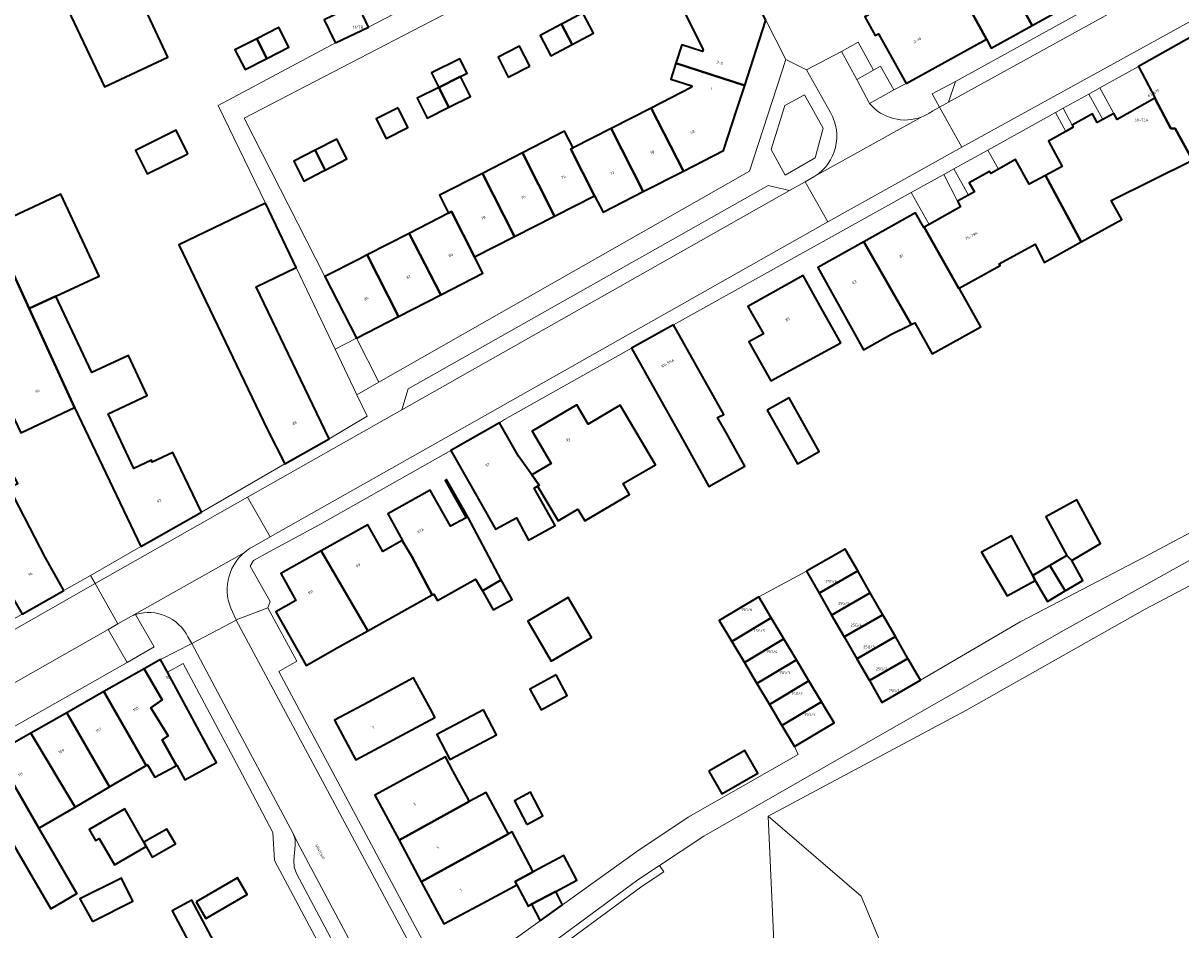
# Model space of a CAD drawing. Header units: metres. Extents: x 197700 to 204338, y 317132 to 325229.
# Tile 285 of 656: x 200407 to 200557, y 318846 to 318964. Entities that reach past the tile are written whole.
import ezdxf
from ezdxf.enums import TextEntityAlignment as Align

# ---------------------------------------------------------------- set-up
doc = ezdxf.new("R2010")
doc.units = ezdxf.units.M
for name, color, linetype, lineweight in [('B-WE-GR-BEPLANTING_CULTUUR_BODEMBEDEKKER-GV', 90, 'Continuous', 18), ('B-WE-GR-BEPLANTING_CULTUUR_BOSPLANTSOEN-GV', 90, 'Continuous', 18), ('B-WE-GR-BEPLANTING_CULTUUR_HEESTERS-GV', 90, 'Continuous', 18), ('B-WE-IE-TERREINAFSCHEIDING_KUNSTMATIG_MUUR-G', 90, 'IE-TERREINAFSCHEIDING-KUNSTMATIG-DICHT', 18), ('B-WE-OG-BEBOUWING-GV', 7, 'Continuous', 35), ('B-WE-OG-BEBOUWING-T18', 10, 'Continuous', 18), ('B-WE-OG-TERREIN_CULTUURSCHEIDING-GV', 7, 'Continuous', 18), ('B-WE-OG-TERREIN_ERF-GV', 7, 'Continuous', 18), ('B-WE-OG-TOPOGRAFIE-T18', 10, 'Continuous', 18), ('B-WE-VH-VERHARDING_ASFALT-GV', 252, 'Continuous', 18), ('B-WE-VH-VERHARDING_BETONSTRAATSTEEN-GV', 252, 'Continuous', 18), ('B-WE-VH-VERHARDING_TEGEL-GV', 252, 'Continuous', 18)]:
    doc.layers.add(name, color=color, linetype=linetype, lineweight=lineweight)
doc.styles.add('NLCS-ISO-M200-T18', font='NLCS-ISO.ttf', dxfattribs={"height": 0.36})
doc.linetypes.add('IE-TERREINAFSCHEIDING-KUNSTMATIG-DICHT', pattern='A,8,-1,[82,NLCS.SHX,S=0.75,R=90,X=0,Y=0],-1', length=10)

msp = doc.modelspace()

# ---------------------------------------------------------------- linework, layer by layer
at = {"layer": 'B-WE-GR-BEPLANTING_CULTUUR_BODEMBEDEKKER-GV'}
for points in [[(200515.08, 318957.027), (200517.246, 318958.261), (200515.251, 318961.895), (200513.098, 318960.704)], [(200527.003, 318954.107), (200527.928, 318956.802), (200524.889, 318955.175), (200525.859, 318953.45)]]:
    msp.add_lwpolyline(points, close=True, dxfattribs=at)
at = {"layer": 'B-WE-GR-BEPLANTING_CULTUUR_BOSPLANTSOEN-GV'}
for points in [[(200614.454, 318919.276), (200612.408, 318922.81), (200562.394, 318896.747), (200542.055, 318885.416), (200519.334, 318872.477), (200502.7, 318862.935), (200495.192, 318858.628), (200489.405, 318854.802), (200489.983, 318853.986), (200487.162, 318852.121), (200464.7, 318835.58), (200473.621, 318818.796), (200481.464, 318818.85)], [(200482.477, 318818.89), (200482.393, 318819.065), (200481.434, 318821.239), (200485.973, 318823.987), (200498.053, 318831.147), (200504.765, 318834.369), (200503.565, 318861.221), (200529.265, 318874.991), (200552.588, 318888.173), (200598.037, 318912.025), (200600.939, 318913.542), (200611.764, 318918.135), (200614.454, 318919.276)]]:
    msp.add_lwpolyline(points, dxfattribs=at)
at = {"layer": 'B-WE-GR-BEPLANTING_CULTUUR_HEESTERS-GV'}
for points in [[(200548.542, 318952.622), (200548.977, 318951.838), (200553.854, 318954.602), (200553.886, 318954.62), (200551.72, 318958.745), (200546.694, 318955.953)], [(200505.785, 318944.62), (200509.677, 318946.863), (200510.734, 318950.697), (200508.304, 318955.045), (200505.707, 318953.657), (200503.932, 318947.96)], [(200543.106, 318951.1), (200545.734, 318952.569), (200546.368, 318951.435), (200547.08, 318951.824), (200545.261, 318955.156), (200541.943, 318953.313)], [(200542.299, 318950.297), (200540.935, 318952.752), (200532.125, 318947.858), (200533.515, 318945.385), (200535.752, 318946.642), (200537.495, 318943.428), (200539.64, 318944.58), (200541.785, 318945.733), (200540.015, 318949.028)], [(200527.718, 318945.409), (200529.617, 318942.02), (200530.378, 318942.45), (200529.726, 318943.614), (200532.359, 318945.091), (200532.511, 318944.821), (200533.515, 318945.385), (200532.125, 318947.858)], [(200524.486, 318938.187), (200528.589, 318940.474), (200528.201, 318941.22), (200526.402, 318944.678), (200522.177, 318942.33)], [(200420.73, 318887.255), (200418.96, 318886.262), (200417.688, 318885.497), (200420.16, 318881.223), (200423.671, 318883.24), (200421.275, 318887.449)], [(200464.7, 318835.58), (200487.162, 318852.121), (200489.983, 318853.986), (200489.405, 318854.802), (200486.589, 318852.941), (200463.488, 318835.929), (200471.009, 318821.821), (200472.612, 318818.789), (200473.621, 318818.796)]]:
    msp.add_lwpolyline(points, close=True, dxfattribs=at)
at = {"layer": 'B-WE-IE-TERREINAFSCHEIDING_KUNSTMATIG_MUUR-G'}
msp.add_lwpolyline([(200502.328, 318889.745), (200508.548, 318893.075)], dxfattribs=at)
at = {"layer": 'B-WE-OG-BEBOUWING-GV'}
for points in [[(200521.52, 318956.543), (200531.945, 318962.302), (200528.084, 318969.303), (200524.572, 318967.373), (200518.768, 318977.932), (200516.43, 318976.753), (200511.931, 318974.483), (200513.709, 318970.958), (200513.585, 318970.848), (200516.572, 318965.427), (200516.141, 318965.189), (200517.497, 318962.747), (200517.932, 318963.005)], [(200538.759, 318975.17), (200533.421, 318972.236), (200537.92, 318964.079), (200543.254, 318967.02)], [(200528.084, 318969.303), (200531.945, 318962.302), (200532.587, 318961.138), (200537.92, 318964.079), (200533.421, 318972.236)], [(200411.733, 318967.755), (200417.217, 318956.085), (200425.475, 318959.966), (200419.992, 318971.635)], [(200503.257, 318964.774), (200500.598, 318970.009), (200492.572, 318965.934), (200495.102, 318960.947), (200495.025, 318960.698), (200492.308, 318961.562), (200491.553, 318959.185), (200500.505, 318956.284), (200501.602, 318959.667)], [(200447.263, 318961.803), (200451.584, 318963.866), (200450.14, 318966.889), (200445.815, 318964.816), (200447.061, 318962.225)], [(200478.073, 318961.598), (200480.843, 318963.063), (200479.443, 318965.711), (200477.115, 318964.479), (200476.672, 318964.245)], [(200437.052, 318962.348), (200438.358, 318959.792), (200441.208, 318961.247), (200439.903, 318963.803)], [(200476.672, 318964.245), (200473.902, 318962.779), (200475.303, 318960.132), (200478.073, 318961.598)], [(200558.747, 318946.541), (200559.074, 318946.702), (200562.146, 318940.484), (200566.492, 318931.717), (200575.249, 318936.639), (200575.13, 318936.856), (200575.481, 318937.078), (200571.699, 318943.762), (200570.815, 318943.368), (200560.135, 318963.454), (200551.72, 318958.745), (200553.886, 318954.62), (200553.854, 318954.602), (200555.957, 318950.69), (200556.511, 318950.688)], [(200438.358, 318959.792), (200437.052, 318962.348), (200434.202, 318960.893), (200435.507, 318958.337)], [(200472.54, 318958.791), (200471.211, 318961.366), (200468.429, 318959.933), (200469.757, 318957.356)], [(200460.706, 318956.006), (200463.543, 318957.42), (200464.416, 318957.856), (200463.467, 318959.753), (200459.759, 318957.9)], [(200493.556, 318956.001), (200488.344, 318953.336), (200492.528, 318945.13), (200497.754, 318947.795), (200499.49, 318953.151), (200500.505, 318956.284), (200491.553, 318959.185), (200490.892, 318957.106), (200493.63, 318956.237)], [(200460.706, 318956.006), (200462.026, 318953.427), (200464.837, 318954.833), (200463.543, 318957.42)], [(200462.026, 318953.427), (200460.706, 318956.006), (200457.92, 318954.613), (200459.216, 318952.022)], [(200543.106, 318951.1), (200543.25, 318950.826), (200542.299, 318950.297), (200540.015, 318949.028), (200541.785, 318945.733), (200539.64, 318944.58), (200544.288, 318935.929), (200549.56, 318938.848), (200548.189, 318941.323), (200558.747, 318946.541), (200556.511, 318950.688), (200555.957, 318950.69), (200553.854, 318954.602), (200548.977, 318951.838), (200548.542, 318952.622), (200547.08, 318951.824), (200546.368, 318951.435), (200545.734, 318952.569)], [(200455.424, 318953.339), (200452.58, 318951.925), (200453.847, 318949.377), (200456.691, 318950.791)], [(200488.344, 318953.336), (200483.121, 318950.665), (200487.302, 318942.466), (200492.528, 318945.13)], [(200428.066, 318947.377), (200426.558, 318950.435), (200421.25, 318947.818), (200422.758, 318944.76)], [(200477.897, 318947.994), (200478.184, 318948.14), (200477.077, 318950.306), (200471.589, 318947.5), (200475.771, 318939.282), (200480.981, 318941.934)], [(200478.184, 318948.14), (200477.897, 318947.994), (200480.981, 318941.934), (200482.076, 318939.801), (200487.302, 318942.466), (200483.121, 318950.665)], [(200402.517, 318937.907), (200397.412, 318948.808), (200386.907, 318943.888), (200391.821, 318933.395), (200391.517, 318933.253), (200395.629, 318924.809), (200395.82, 318924.9), (200396.215, 318924.073), (200399.396, 318925.594), (200406.336, 318911.078), (200413.336, 318914.373), (200407.42, 318927.243)], [(200444.638, 318947.873), (200445.93, 318945.256), (200448.77, 318946.706), (200447.443, 318949.305)], [(200445.93, 318945.256), (200444.638, 318947.873), (200441.837, 318946.443), (200443.165, 318943.843), (200445.549, 318945.061)], [(200475.771, 318939.282), (200471.589, 318947.5), (200466.383, 318944.838), (200470.561, 318936.63)], [(200528.201, 318941.22), (200528.589, 318940.474), (200524.486, 318938.187), (200523.86, 318937.838), (200528.374, 318929.86), (200528.425, 318929.888), (200533.747, 318932.836), (200533.618, 318933.068), (200538.279, 318935.649), (200539.462, 318933.256), (200544.288, 318935.929), (200539.64, 318944.58), (200537.495, 318943.428), (200535.752, 318946.642), (200533.515, 318945.385), (200532.511, 318944.821), (200532.359, 318945.091), (200529.726, 318943.614), (200530.378, 318942.45), (200529.617, 318942.02)], [(200462.362, 318939.855), (200465.352, 318933.979), (200470.561, 318936.63), (200466.383, 318944.838), (200460.801, 318941.983), (200461.986, 318939.664)], [(200415.687, 318931.085), (200416.537, 318931.483), (200411.548, 318942.136), (200402.517, 318937.907), (200407.42, 318927.243), (200410.918, 318928.851)], [(200438.153, 318940.964), (200433.645, 318938.8), (200426.882, 318935.553), (200438.428, 318911.499), (200440.687, 318907.038), (200446.443, 318910.286), (200436.942, 318930.081), (200442.171, 318932.591)], [(200460.969, 318929.023), (200466.452, 318931.835), (200465.352, 318933.979), (200462.362, 318939.855), (200461.986, 318939.664), (200456.861, 318937.033)], [(200516.017, 318935.949), (200522.16, 318925.168), (200522.633, 318925.401), (200524.872, 318921.359), (200531.206, 318924.867), (200528.425, 318929.888), (200528.374, 318929.86), (200523.86, 318937.838), (200523.79, 318937.799), (200522.734, 318939.694)], [(200451.379, 318934.219), (200455.486, 318926.212), (200460.969, 318929.023), (200456.861, 318937.033)], [(200522.16, 318925.168), (200516.017, 318935.949), (200510.006, 318932.598), (200512.441, 318928.231), (200514.835, 318923.938), (200515.964, 318921.901), (200519.529, 318923.868)], [(200451.379, 318934.219), (200450.355, 318933.693), (200445.903, 318931.417), (200450.003, 318923.4), (200455.486, 318926.212)], [(200513, 318922.78), (200510.544, 318927.173), (200508.104, 318931.537), (200500.93, 318927.527), (200502.931, 318923.949), (200501.063, 318922.904), (200503.894, 318917.84)], [(200421.976, 318896.317), (200429.854, 318900.789), (200427.685, 318905.294), (200426.133, 318908.517), (200423.449, 318907.255), (200423.324, 318907.522), (200421.028, 318906.447), (200417.702, 318913.551), (200422.784, 318915.931), (200420.337, 318921.158), (200415.567, 318918.924), (200410.918, 318928.851), (200407.42, 318927.243), (200413.336, 318914.373)], [(200491.265, 318925.155), (200485.801, 318922.097), (200492.501, 318910.124), (200495.861, 318904.12), (200500.539, 318906.739), (200498.121, 318911.06), (200496.984, 318913.091), (200497.79, 318913.494)], [(200503.429, 318914.031), (200505.851, 318909.729), (200507.359, 318907.05), (200510.207, 318908.653), (200506.277, 318915.634)], [(200472.811, 318905.617), (200473.771, 318904.266), (200473.571, 318904.154), (200476.234, 318899.625), (200478.82, 318901.146), (200479.708, 318899.638), (200485.526, 318903.059), (200484.69, 318904.481), (200488.9, 318906.928), (200484.324, 318914.673), (200480.152, 318912.197), (200478.657, 318914.739), (200472.839, 318911.318), (200475.323, 318907.094)], [(200473.771, 318904.266), (200472.811, 318905.617), (200471.081, 318908.051), (200468.616, 318912.401), (200462.27, 318908.806), (200464.735, 318904.456), (200468.087, 318898.541), (200470.814, 318900.019), (200472.372, 318897.145), (200475.84, 318899.024), (200473.112, 318903.897), (200473.571, 318904.154)], [(200411.951, 318890.566), (200409.51, 318894.929), (200404.819, 318903.957), (200405.942, 318904.505), (200405.081, 318906.108), (200400.359, 318903.34), (200400.446, 318903.184), (200398.214, 318901.933), (200406.502, 318887.517)], [(200455.939, 318897.071), (200457.187, 318895.015), (200459.852, 318890.003), (200460.047, 318890.112), (200460.536, 318889.264), (200465.494, 318892.052), (200466.378, 318890.54), (200468.832, 318891.955), (200466.836, 318895.723), (200464.494, 318900.141), (200461.734, 318904.997), (200461.534, 318904.908), (200464.29, 318900.033), (200462.242, 318898.947), (200459.583, 318903.624), (200454.068, 318900.554), (200455.991, 318897.1)], [(200543.051, 318894.495), (200546.775, 318896.693), (200543.709, 318902.357), (200539.678, 318900.174), (200542.397, 318895.152)], [(200455.939, 318897.071), (200453.417, 318895.653), (200451.467, 318899.123), (200445.413, 318895.72), (200451.484, 318885.338), (200459.852, 318890.003), (200457.187, 318895.015)], [(200538.309, 318891.866), (200537.988, 318892.55), (200535.215, 318897.672), (200531.301, 318895.553), (200534.647, 318889.883)], [(200447.819, 318883.294), (200451.484, 318885.338), (200445.413, 318895.72), (200440.166, 318892.771), (200442.126, 318889.265), (200439.537, 318887.817), (200443.462, 318880.842)], [(200508.548, 318893.075), (200510.182, 318890.232), (200515.204, 318893.119), (200513.57, 318895.962)], [(200538.309, 318891.866), (200539.9, 318889.171), (200542.186, 318890.52), (200540.192, 318893.851), (200537.988, 318892.55)], [(200542.186, 318890.52), (200544.473, 318891.87), (200543.051, 318894.495), (200542.397, 318895.152), (200540.192, 318893.851)], [(200516.839, 318890.276), (200515.204, 318893.119), (200510.182, 318890.232), (200511.817, 318887.389)], [(200467.211, 318889.055), (200467.795, 318888.059), (200470.241, 318889.418), (200468.832, 318891.955), (200466.378, 318890.54)], [(200475.33, 318881.398), (200480.58, 318884.467), (200477.532, 318889.68), (200472.283, 318886.611)], [(200503.961, 318887.012), (200502.328, 318889.745), (200497.194, 318886.675), (200498.827, 318883.943)], [(200513.451, 318884.546), (200518.473, 318887.433), (200516.839, 318890.276), (200511.817, 318887.389)], [(200505.594, 318884.281), (200503.961, 318887.012), (200498.827, 318883.943), (200500.46, 318881.212)], [(200520.107, 318884.59), (200518.473, 318887.433), (200513.451, 318884.546), (200515.085, 318881.703)], [(200507.227, 318881.549), (200505.594, 318884.281), (200500.46, 318881.212), (200502.093, 318878.48)], [(200516.72, 318878.86), (200521.741, 318881.747), (200520.107, 318884.59), (200515.085, 318881.703)], [(200521.741, 318881.747), (200516.72, 318878.86), (200518.354, 318876.017), (200523.375, 318878.904)], [(200417.154, 318877.425), (200422.651, 318867.8), (200422.833, 318867.906), (200423.77, 318866.297), (200426.371, 318867.702), (200426.614, 318867.833), (200424.721, 318871.15), (200425.505, 318871.683), (200423.275, 318875.302), (200424.721, 318876.347), (200422.395, 318880.405)], [(200425.434, 318879.951), (200424.532, 318881.62), (200422.395, 318880.405), (200424.721, 318876.347), (200423.275, 318875.302), (200425.505, 318871.683), (200424.721, 318871.15), (200426.614, 318867.833), (200426.651, 318867.853), (200427.673, 318865.961), (200431.793, 318868.187), (200430.77, 318870.079)], [(200507.227, 318881.549), (200502.093, 318878.48), (200503.726, 318875.748), (200508.86, 318878.817)], [(200459.877, 318874.699), (200457.426, 318879.212), (200451.57, 318876.071), (200447.165, 318873.708), (200449.595, 318869.179), (200449.937, 318868.543), (200460.218, 318874.063)], [(200475.975, 318879.602), (200472.563, 318877.739), (200474.021, 318875.069), (200477.432, 318876.932)], [(200503.726, 318875.748), (200505.358, 318873.017), (200510.493, 318876.086), (200508.86, 318878.817)], [(200422.651, 318867.8), (200417.154, 318877.425), (200412.342, 318874.689), (200417.889, 318865.028), (200418.117, 318865.161)], [(200505.358, 318873.017), (200506.991, 318870.285), (200512.125, 318873.355), (200510.493, 318876.086)], [(200413.409, 318862.42), (200417.889, 318865.028), (200412.342, 318874.689), (200407.643, 318872.017)], [(200466.522, 318875.05), (200460.439, 318871.853), (200462.139, 318868.618), (200468.222, 318871.815)], [(200413.409, 318862.42), (200407.643, 318872.017), (200403.07, 318869.417), (200408.689, 318859.672)], [(200495.822, 318867.099), (200497.523, 318864.128), (200502.226, 318866.821), (200500.525, 318869.791)], [(200396.161, 318865.488), (200401.308, 318856.574), (200401.454, 318856.659), (200404.784, 318858.579), (200405.784, 318856.845), (200410.252, 318849.17), (200413.651, 318851.148), (200410.276, 318856.946), (200408.689, 318859.672), (200403.07, 318869.417)], [(200456.792, 318866.345), (200452.386, 318863.981), (200455.545, 318858.094), (200464.684, 318863.156), (200464.565, 318863.379), (200462.559, 318867.141), (200461.606, 318868.928)], [(200464.684, 318863.156), (200455.545, 318858.094), (200458.442, 318852.696), (200469.785, 318858.937), (200466.891, 318864.319)], [(200472.156, 318860.147), (200474.228, 318861.281), (200472.624, 318864.348), (200470.553, 318863.215)], [(200422.664, 318857.265), (200422.342, 318857.828), (200419.861, 318862.164), (200415.22, 318859.508), (200416.051, 318858.056), (200416.55, 318858.341), (200418.522, 318854.895)], [(200422.342, 318857.828), (200422.664, 318857.265), (200423.448, 318855.895), (200426.459, 318857.617), (200425.353, 318859.55)], [(200465.789, 318849.58), (200470.558, 318852.141), (200470.879, 318852.309), (200470.645, 318852.752), (200473.001, 318853.999), (200470.265, 318859.201), (200469.785, 318858.937), (200458.442, 318852.696), (200461.384, 318847.215)], [(200473.001, 318853.999), (200470.645, 318852.752), (200470.879, 318852.309), (200472.343, 318849.542), (200472.771, 318849.768), (200475.922, 318851.436), (200478.656, 318852.883), (200476.958, 318856.093)], [(200415.667, 318847.539), (200420.924, 318850.151), (200419.425, 318853.169), (200414.034, 318850.49)], [(200429.142, 318850.073), (200430.395, 318847.922), (200435.781, 318851.057), (200434.528, 318853.209)], [(200429.621, 318842.172), (200432.202, 318843.55), (200428.595, 318850.309), (200426.013, 318848.931)], [(200472.771, 318849.768), (200473.891, 318847.6), (200476.825, 318849.702), (200475.922, 318851.436)]]:
    msp.add_lwpolyline(points, close=True, dxfattribs=at)
at = {"layer": 'B-WE-OG-TERREIN_CULTUURSCHEIDING-GV'}
msp.add_lwpolyline([(200537.723, 318798.014), (200587.056, 318818.526), (200624.142, 318836.931), (200651.96, 318850.133), (200611.764, 318918.135), (200600.939, 318913.542), (200598.037, 318912.025), (200552.588, 318888.173), (200529.265, 318874.991), (200503.565, 318861.221), (200515.671, 318850.843)], close=True, dxfattribs=at)
for points in [[(200503.565, 318861.221), (200504.765, 318834.369), (200498.053, 318831.147), (200485.973, 318823.987), (200481.434, 318821.239), (200482.393, 318819.065), (200482.477, 318818.89)], [(200532.569, 318791.909), (200537.613, 318793.78), (200539.239, 318794.383), (200537.723, 318798.014), (200515.671, 318850.843), (200503.565, 318861.221)]]:
    msp.add_lwpolyline(points, dxfattribs=at)
at = {"layer": 'B-WE-OG-TERREIN_ERF-GV'}
for points in [[(200486.231, 318978.426), (200484.828, 318981.195), (200451.584, 318963.866), (200447.263, 318961.803), (200431.994, 318953.671), (200438.153, 318940.964), (200442.171, 318932.591), (200447.232, 318921.979), (200450.003, 318923.4), (200445.903, 318931.417), (200435.38, 318952.035)], [(200411.733, 318967.755), (200419.992, 318971.635), (200425.475, 318959.966), (200417.217, 318956.085)], [(200452.913, 318917.681), (200501.132, 318945.103), (200505.862, 318959.667), (200503.257, 318964.774), (200501.602, 318959.667), (200500.505, 318956.284), (200499.49, 318953.151), (200497.754, 318947.795), (200492.528, 318945.13), (200487.302, 318942.466), (200482.076, 318939.801), (200480.981, 318941.934), (200475.771, 318939.282), (200470.561, 318936.63), (200465.352, 318933.979), (200466.452, 318931.835), (200460.969, 318929.023), (200455.486, 318926.212), (200450.003, 318923.4)], [(200478.073, 318961.598), (200475.303, 318960.132), (200473.902, 318962.779), (200476.672, 318964.245), (200477.115, 318964.479), (200479.443, 318965.711), (200480.843, 318963.063)], [(200437.052, 318962.348), (200439.903, 318963.803), (200441.208, 318961.247), (200438.358, 318959.792), (200435.507, 318958.337), (200434.202, 318960.893)], [(200472.54, 318958.791), (200469.757, 318957.356), (200468.429, 318959.933), (200471.211, 318961.366)], [(200462.026, 318953.427), (200459.216, 318952.022), (200457.92, 318954.613), (200460.706, 318956.006), (200459.759, 318957.9), (200463.467, 318959.753), (200464.416, 318957.856), (200463.543, 318957.42), (200464.837, 318954.833)], [(200548.542, 318952.622), (200546.694, 318955.953), (200545.261, 318955.156), (200547.08, 318951.824)], [(200455.424, 318953.339), (200456.691, 318950.791), (200453.847, 318949.377), (200452.58, 318951.925)], [(200542.299, 318950.297), (200543.25, 318950.826), (200543.106, 318951.1), (200541.943, 318953.313), (200540.935, 318952.752)], [(200428.066, 318947.377), (200422.758, 318944.76), (200421.25, 318947.818), (200426.558, 318950.435)], [(200444.638, 318947.873), (200447.443, 318949.305), (200448.77, 318946.706), (200445.93, 318945.256), (200445.549, 318945.061), (200443.165, 318943.843), (200441.837, 318946.443)], [(200526.402, 318944.678), (200528.201, 318941.22), (200529.617, 318942.02), (200527.718, 318945.409)], [(200442.171, 318932.591), (200436.942, 318930.081), (200446.443, 318910.286), (200451.403, 318913.234), (200450.06, 318916.051), (200447.232, 318921.979)], [(200510.544, 318927.173), (200513, 318922.78), (200503.894, 318917.84), (200501.063, 318922.904), (200502.931, 318923.949), (200500.93, 318927.527), (200508.104, 318931.537)], [(200452.913, 318917.681), (200450.003, 318923.4), (200447.232, 318921.979), (200450.06, 318916.051)], [(200505.851, 318909.729), (200503.429, 318914.031), (200506.277, 318915.634), (200510.207, 318908.653), (200507.359, 318907.05)], [(200445.413, 318895.72), (200451.467, 318899.123), (200453.417, 318895.653), (200455.939, 318897.071), (200455.991, 318897.1), (200454.068, 318900.554), (200459.583, 318903.624), (200462.242, 318898.947), (200464.29, 318900.033), (200461.534, 318904.908), (200461.734, 318904.997), (200464.494, 318900.141), (200466.836, 318895.723), (200468.832, 318891.955), (200470.241, 318889.418), (200467.795, 318888.059), (200467.211, 318889.055), (200466.378, 318890.54), (200465.494, 318892.052), (200460.536, 318889.264), (200460.047, 318890.112), (200459.852, 318890.003), (200451.484, 318885.338), (200447.819, 318883.294), (200443.462, 318880.842), (200439.537, 318887.817), (200442.126, 318889.265), (200440.166, 318892.771)], [(200542.186, 318890.52), (200539.9, 318889.171), (200538.309, 318891.866), (200534.647, 318889.883), (200531.301, 318895.553), (200535.215, 318897.672), (200537.988, 318892.55), (200540.192, 318893.851), (200542.397, 318895.152), (200539.678, 318900.174), (200543.709, 318902.357), (200546.775, 318896.693), (200543.051, 318894.495), (200544.473, 318891.87)], [(200475.33, 318881.398), (200472.283, 318886.611), (200477.532, 318889.68), (200480.58, 318884.467)], [(200457.426, 318879.212), (200459.877, 318874.699), (200460.218, 318874.063), (200449.937, 318868.543), (200449.595, 318869.179), (200447.165, 318873.708), (200451.57, 318876.071)], [(200475.975, 318879.602), (200477.432, 318876.932), (200474.021, 318875.069), (200472.563, 318877.739)], [(200466.522, 318875.05), (200468.222, 318871.815), (200462.139, 318868.618), (200460.439, 318871.853)], [(200495.822, 318867.099), (200500.525, 318869.791), (200502.226, 318866.821), (200497.523, 318864.128)], [(200472.156, 318860.147), (200470.553, 318863.215), (200472.624, 318864.348), (200474.228, 318861.281)], [(200419.861, 318862.164), (200422.342, 318857.828), (200425.353, 318859.55), (200426.459, 318857.617), (200423.448, 318855.895), (200422.664, 318857.265), (200418.522, 318854.895), (200416.55, 318858.341), (200416.051, 318858.056), (200415.22, 318859.508)], [(200414.034, 318850.49), (200419.425, 318853.169), (200420.924, 318850.151), (200415.667, 318847.539)], [(200429.142, 318850.073), (200434.528, 318853.209), (200435.781, 318851.057), (200430.395, 318847.922)], [(200429.621, 318842.172), (200426.013, 318848.931), (200428.595, 318850.309), (200432.202, 318843.55)]]:
    msp.add_lwpolyline(points, close=True, dxfattribs=at)
for points in [[(200450.14, 318966.889), (200451.584, 318963.866), (200484.828, 318981.195)], [(200486.231, 318978.426), (200435.38, 318952.035), (200445.903, 318931.417), (200450.355, 318933.693), (200451.379, 318934.219), (200456.861, 318937.033), (200461.986, 318939.664), (200460.801, 318941.983), (200466.383, 318944.838), (200471.589, 318947.5), (200477.077, 318950.306), (200478.184, 318948.14), (200483.121, 318950.665), (200488.344, 318953.336), (200493.556, 318956.001), (200493.63, 318956.237), (200490.892, 318957.106), (200491.553, 318959.185), (200492.308, 318961.562), (200495.025, 318960.698), (200495.102, 318960.947), (200492.572, 318965.934)], [(200402.517, 318937.907), (200411.548, 318942.136), (200416.537, 318931.483), (200415.687, 318931.085), (200410.918, 318928.851), (200415.567, 318918.924), (200420.337, 318921.158), (200422.784, 318915.931), (200417.702, 318913.551), (200421.028, 318906.447), (200423.324, 318907.522), (200423.449, 318907.255), (200426.133, 318908.517), (200427.685, 318905.294), (200429.854, 318900.789), (200440.687, 318907.038), (200438.428, 318911.499), (200426.882, 318935.553), (200433.645, 318938.8), (200438.153, 318940.964), (200431.994, 318953.671), (200447.263, 318961.803), (200447.061, 318962.225), (200445.815, 318964.816)], [(200558.747, 318946.541), (200548.189, 318941.323), (200549.56, 318938.848), (200544.288, 318935.929), (200539.462, 318933.256), (200538.279, 318935.649), (200533.618, 318933.068), (200533.747, 318932.836), (200528.425, 318929.888), (200531.206, 318924.867), (200524.872, 318921.359), (200522.633, 318925.401), (200522.16, 318925.168), (200519.529, 318923.868), (200515.964, 318921.901), (200514.835, 318923.938), (200512.441, 318928.231), (200510.006, 318932.598), (200516.017, 318935.949), (200522.734, 318939.694), (200523.79, 318937.799), (200523.86, 318937.838), (200524.486, 318938.187), (200522.177, 318942.33), (200491.265, 318925.155), (200497.79, 318913.494), (200496.984, 318913.091), (200498.121, 318911.06), (200500.539, 318906.739), (200495.861, 318904.12), (200492.501, 318910.124), (200485.801, 318922.097), (200469.269, 318912.84), (200468.616, 318912.401), (200471.081, 318908.051), (200472.811, 318905.617), (200475.323, 318907.094), (200472.839, 318911.318), (200478.657, 318914.739), (200480.152, 318912.197), (200484.324, 318914.673), (200488.9, 318906.928), (200484.69, 318904.481), (200485.526, 318903.059), (200479.708, 318899.638), (200478.82, 318901.146), (200476.234, 318899.625), (200473.571, 318904.154), (200473.112, 318903.897), (200475.84, 318899.024), (200472.372, 318897.145), (200470.814, 318900.019), (200468.087, 318898.541), (200464.735, 318904.456), (200462.27, 318908.806), (200445.22, 318899.166), (200438.637, 318895.615), (200436.622, 318894.471), (200436.171, 318893.75), (200438.792, 318889.131), (200438.47, 318888.32), (200442.259, 318881.37), (200439.924, 318880.063), (200458.287, 318845.683)], [(200404.819, 318903.957), (200409.51, 318894.929), (200411.951, 318890.566), (200415.403, 318892.547), (200421.976, 318896.317), (200413.336, 318914.373), (200406.336, 318911.078)], [(200461.859, 318838.983), (200473.891, 318847.6), (200472.771, 318849.768), (200472.343, 318849.542), (200470.879, 318852.309), (200470.558, 318852.141), (200465.789, 318849.58), (200461.384, 318847.215), (200458.442, 318852.696), (200455.545, 318858.094), (200452.386, 318863.981), (200456.792, 318866.345), (200461.606, 318868.928), (200462.559, 318867.141), (200464.565, 318863.379), (200464.684, 318863.156), (200466.891, 318864.319), (200469.785, 318858.937), (200470.265, 318859.201), (200473.001, 318853.999), (200476.958, 318856.093), (200478.656, 318852.883), (200475.922, 318851.436), (200476.825, 318849.702), (200486.495, 318856.627), (200493.171, 318861.081), (200507.443, 318869.258), (200506.991, 318870.285), (200505.358, 318873.017), (200503.726, 318875.748), (200502.093, 318878.48), (200500.46, 318881.212), (200498.827, 318883.943), (200497.194, 318886.675), (200502.328, 318889.745), (200508.548, 318893.075), (200513.57, 318895.962), (200515.204, 318893.119), (200516.839, 318890.276), (200518.473, 318887.433), (200520.107, 318884.59), (200521.741, 318881.747), (200523.375, 318878.904), (200536.338, 318886.489), (200552.454, 318894.937), (200568.665, 318903.527)], [(200568.665, 318903.527), (200552.454, 318894.937), (200536.338, 318886.489), (200523.375, 318878.904), (200518.354, 318876.017), (200516.72, 318878.86), (200515.085, 318881.703), (200513.451, 318884.546), (200511.817, 318887.389), (200510.182, 318890.232), (200508.548, 318893.075), (200502.328, 318889.745), (200503.961, 318887.012), (200505.594, 318884.281), (200507.227, 318881.549), (200508.86, 318878.817), (200510.493, 318876.086), (200512.125, 318873.355), (200506.991, 318870.285), (200507.443, 318869.258), (200493.171, 318861.081), (200486.495, 318856.627), (200476.825, 318849.702), (200473.891, 318847.6), (200461.859, 318838.983)], [(200463.488, 318835.929), (200486.589, 318852.941), (200489.405, 318854.802), (200495.192, 318858.628), (200502.7, 318862.935), (200519.334, 318872.477), (200542.055, 318885.416), (200562.394, 318896.747)], [(200445.302, 318844.332), (200439.354, 318855.477), (200439.141, 318859.121), (200434.748, 318867.414), (200427.482, 318881.08), (200425.434, 318879.951), (200430.77, 318870.079), (200431.793, 318868.187), (200427.673, 318865.961), (200426.651, 318867.853), (200426.614, 318867.833), (200426.371, 318867.702), (200423.77, 318866.297), (200422.833, 318867.906), (200422.651, 318867.8), (200418.117, 318865.161), (200417.889, 318865.028), (200413.409, 318862.42), (200408.689, 318859.672), (200410.276, 318856.946), (200413.651, 318851.148), (200410.252, 318849.17), (200405.784, 318856.845)]]:
    msp.add_lwpolyline(points, dxfattribs=at)
at = {"layer": 'B-WE-VH-VERHARDING_ASFALT-GV'}
msp.add_lwpolyline([(200483.741, 318773.659), (200489.502, 318783.215), (200459.067, 318840.481), (200456.198, 318845.952), (200434.372, 318886.733), (200428.598, 318883.682), (200433.487, 318874.464), (200441.752, 318858.956), (200442.312, 318857.887), (200454.696, 318834.629), (200454.791, 318834.451), (200455.126, 318833.814)], dxfattribs=at)
at = {"layer": 'B-WE-VH-VERHARDING_BETONSTRAATSTEEN-GV'}
for points in [[(200577.002, 318981.713), (200560.136, 318972.403), (200527.003, 318954.107), (200525.859, 318953.45), (200528.741, 318948.225), (200579.873, 318976.421)], [(200560.136, 318972.403), (200557.427, 318973.068), (200527.928, 318956.802), (200527.003, 318954.107)], [(200435.836, 318902.722), (200438.779, 318897.569), (200465.369, 318912.58), (200511.317, 318938.517), (200508.372, 318943.75), (200506.317, 318942.609), (200455.907, 318914.099)], [(200506.317, 318942.609), (200503.577, 318943.244), (200456.728, 318916.822), (200455.907, 318914.099)], [(200349.17, 318853.585), (200352.153, 318848.355), (200357.805, 318851.484), (200417.688, 318885.497), (200418.96, 318886.262), (200416.021, 318891.47), (200397.791, 318881.126), (200391.174, 318877.488), (200381.104, 318871.683), (200380.46, 318871.301)], [(200420.16, 318881.223), (200417.688, 318885.497), (200357.805, 318851.484), (200360.157, 318847.23)], [(200441.752, 318858.956), (200442.012, 318858.218), (200442.039, 318857.436), (200441.95, 318856.453), (200441.86, 318855.486), (200441.906, 318854.611), (200442.201, 318853.787), (200447.768, 318843.312), (200450.802, 318837.621), (200451.237, 318837.033), (200451.825, 318836.6), (200452.832, 318836.067), (200453.701, 318835.596), (200454.264, 318835.18), (200454.696, 318834.629), (200442.312, 318857.887)]]:
    msp.add_lwpolyline(points, close=True, dxfattribs=at)
for points in [[(200503.257, 318964.774), (200505.862, 318959.667), (200508.563, 318958.298), (200513.098, 318960.704), (200515.251, 318961.895), (200517.246, 318958.261), (200518.187, 318958.763), (200519.92, 318955.693), (200521.52, 318956.543), (200517.932, 318963.005), (200517.497, 318962.747), (200516.141, 318965.189)], [(200516.752, 318953.923), (200515.08, 318957.027), (200513.098, 318960.704), (200508.563, 318958.298), (200511.648, 318952.765)], [(200508.372, 318943.75), (200511.317, 318938.517), (200528.741, 318948.225), (200525.859, 318953.45), (200524.965, 318952.97)], [(200523.567, 318952.193), (200509.648, 318944.456), (200508.372, 318943.75)], [(200509.648, 318944.456), (200523.567, 318952.193)], [(200436.453, 318896.234), (200438.779, 318897.569), (200435.836, 318902.722), (200416.021, 318891.47), (200418.96, 318886.262), (200420.73, 318887.255)], [(200420.73, 318887.255), (200435.448, 318895.542)], [(200435.448, 318895.542), (200420.73, 318887.255), (200421.275, 318887.449)], [(200428.087, 318884.542), (200428.598, 318883.682), (200434.372, 318886.733), (200434.364, 318886.749), (200433.887, 318887.785)]]:
    msp.add_lwpolyline(points, dxfattribs=at)
for points in [[(200511.648, 318952.765, -0.4014928), (200509.648, 318944.456)], [(200523.567, 318952.193, -0.3219386), (200516.752, 318953.923)], [(200524.965, 318952.97, -0.0666181), (200523.567, 318952.193)], [(200433.887, 318887.785, -0.3499725), (200435.448, 318895.542)], [(200435.448, 318895.542, -0.0486672), (200436.453, 318896.234)], [(200421.275, 318887.449, -0.3699853), (200428.087, 318884.542)]]:
    msp.add_lwpolyline(points, format="xyb", dxfattribs=at)
at = {"layer": 'B-WE-VH-VERHARDING_TEGEL-GV'}
for points in [[(200524.965, 318952.97), (200525.859, 318953.45), (200524.889, 318955.175), (200527.928, 318956.802), (200557.427, 318973.068), (200560.136, 318972.403), (200577.002, 318981.713), (200575.495, 318984.418), (200572.586, 318982.798), (200570.934, 318985.809), (200557.776, 318978.525), (200559.255, 318975.843), (200553.921, 318972.902), (200548.587, 318969.961), (200543.254, 318967.02), (200537.92, 318964.079), (200532.587, 318961.138), (200531.945, 318962.302)], [(200580.749, 318976.924), (200579.873, 318976.421), (200528.741, 318948.225), (200511.317, 318938.517), (200465.369, 318912.58), (200438.779, 318897.569), (200436.453, 318896.234)], [(200522.177, 318942.33), (200526.402, 318944.678), (200527.718, 318945.409), (200532.125, 318947.858), (200540.935, 318952.752), (200541.943, 318953.313), (200545.261, 318955.156), (200546.694, 318955.953), (200551.72, 318958.745), (200560.135, 318963.454), (200560.217, 318963.5), (200568.217, 318967.891), (200574.973, 318971.6), (200575.17, 318971.241), (200576.201, 318971.817), (200585.508, 318977.022)], [(200531.945, 318962.302), (200521.52, 318956.543), (200519.92, 318955.693), (200516.752, 318953.923)], [(200511.648, 318952.765), (200508.563, 318958.298), (200505.862, 318959.667), (200501.132, 318945.103), (200452.913, 318917.681), (200450.06, 318916.051), (200451.403, 318913.234), (200446.443, 318910.286), (200440.687, 318907.038)], [(200440.687, 318907.038), (200429.854, 318900.789), (200421.976, 318896.317), (200415.403, 318892.547), (200416.021, 318891.47), (200435.836, 318902.722), (200455.907, 318914.099), (200456.728, 318916.822), (200503.577, 318943.244), (200506.317, 318942.609), (200508.372, 318943.75), (200509.648, 318944.456)], [(200433.887, 318887.785), (200434.364, 318886.749), (200438.47, 318888.32), (200438.792, 318889.131), (200436.171, 318893.75), (200436.622, 318894.471), (200438.637, 318895.615), (200445.22, 318899.166), (200462.27, 318908.806), (200468.616, 318912.401), (200469.269, 318912.84), (200485.801, 318922.097), (200491.265, 318925.155), (200522.177, 318942.33)], [(200490.61, 318784.204), (200490.906, 318784.387), (200489.38, 318787.259), (200487.847, 318790.143), (200474.311, 318815.613), (200473.981, 318816.21), (200473.87, 318816.411), (200472.612, 318818.789), (200471.009, 318821.821), (200463.488, 318835.929), (200461.859, 318838.983), (200458.287, 318845.683), (200439.924, 318880.063), (200442.259, 318881.37), (200438.47, 318888.32), (200434.364, 318886.749)], [(200421.275, 318887.449), (200423.671, 318883.24), (200420.16, 318881.223), (200360.157, 318847.23), (200352.522, 318842.81), (200350.691, 318847.466)], [(200434.364, 318886.749), (200434.372, 318886.733), (200456.198, 318845.952), (200459.067, 318840.481), (200489.502, 318783.215), (200489.514, 318783.235)], [(200424.532, 318881.62), (200428.598, 318883.682), (200428.087, 318884.542)], [(200455.126, 318833.814), (200454.791, 318834.451), (200454.696, 318834.629), (200454.264, 318835.18), (200453.701, 318835.596), (200452.832, 318836.067), (200451.825, 318836.6), (200451.237, 318837.033), (200450.802, 318837.621), (200447.768, 318843.312), (200442.201, 318853.787), (200441.906, 318854.611), (200441.86, 318855.486), (200441.95, 318856.453), (200442.039, 318857.436), (200442.012, 318858.218), (200441.752, 318858.956), (200433.487, 318874.464), (200428.598, 318883.682), (200424.532, 318881.62)], [(200349.438, 318838.603), (200353.351, 318840.572), (200359.534, 318844.215), (200367.55, 318848.838), (200370.769, 318850.695), (200370.885, 318851.073), (200371.908, 318851.662), (200372.31, 318851.584), (200376.242, 318853.853), (200376.182, 318853.957), (200380.657, 318856.541), (200385.383, 318859.27), (200395.614, 318865.177), (200396.161, 318865.488), (200403.07, 318869.417), (200407.643, 318872.017), (200412.342, 318874.689), (200417.154, 318877.425), (200422.395, 318880.405), (200424.532, 318881.62)], [(200424.532, 318881.62), (200425.434, 318879.951), (200427.482, 318881.08), (200434.748, 318867.414), (200439.141, 318859.121), (200439.354, 318855.477), (200445.302, 318844.332), (200449.745, 318836.042), (200451.153, 318833.143), (200451.744, 318831.947), (200454.861, 318833.119)]]:
    msp.add_lwpolyline(points, dxfattribs=at)
for points in [[(200519.92, 318955.693), (200518.187, 318958.763), (200517.246, 318958.261), (200515.08, 318957.027), (200516.752, 318953.923)], [(200505.785, 318944.62), (200503.932, 318947.96), (200505.707, 318953.657), (200508.304, 318955.045), (200510.734, 318950.697), (200509.677, 318946.863)], [(200411.951, 318890.566), (200406.502, 318887.517), (200400.829, 318884.342), (200392.294, 318879.567), (200391.715, 318880.67), (200391.164, 318881.812), (200389.439, 318880.98), (200391.174, 318877.488), (200397.791, 318881.126), (200416.021, 318891.47), (200415.403, 318892.547)]]:
    msp.add_lwpolyline(points, close=True, dxfattribs=at)
for points in [[(200509.648, 318944.456, 0.4014928), (200511.648, 318952.765)], [(200516.752, 318953.923, 0.3219386), (200523.567, 318952.193)], [(200523.567, 318952.193, 0.0666181), (200524.965, 318952.97)], [(200435.448, 318895.542, 0.3499725), (200433.887, 318887.785)], [(200436.453, 318896.234, 0.0486672), (200435.448, 318895.542)], [(200428.087, 318884.542, 0.3699853), (200421.275, 318887.449)]]:
    msp.add_lwpolyline(points, format="xyb", dxfattribs=at)

# ---------------------------------------------------------------- texts
at = {"layer": 'B-WE-OG-BEBOUWING-T18', "style": 'NLCS-ISO-M200-T18'}
for s, p in [('11/TR', (200450.213, 318963.854)), ('69-73A', (200552.108, 318951.757)), ('93', (200477.527, 318910.159)), ('25G/6', (200511.767, 318891.76)), ('15G/6', (200500.795, 318888.075)), ('25G/5', (200513.401, 318888.917)), ('25G/4', (200515.036, 318886.074)), ('15G/5', (200502.428, 318885.343)), ('25G/3', (200516.67, 318883.231)), ('15G/4', (200504.061, 318882.612)), ('25G/2', (200518.304, 318880.388)), ('103', (200425.506, 318879.298)), ('15G/3', (200505.694, 318879.88)), ('15G/2', (200507.327, 318877.148)), ('25G/1', (200519.938, 318877.545)), ('15G/1', (200508.959, 318874.417))]:
    msp.add_text(s, height=0.36, dxfattribs=at).set_placement(p, align=Align.MIDDLE)
for s, rotation, p in [('2-18', 29, (200522.977, 318962.159)), ('3-5', 342.1, (200497.252, 318959.222)), ('1', 342.1, (200496.151, 318955.822)), ('67-67F', 29.2, (200553.705, 318955.272)), ('68', 27, (200493.711, 318950.223)), ('70', 27, (200488.474, 318947.553)), ('72', 27, (200483.247, 318944.888)), ('74', 26.9, (200476.937, 318944.364)), ('76', 26.9, (200471.721, 318941.709)), ('78', 26.9, (200466.517, 318939.06)), ('75-79A', 29.1, (200530.005, 318936.684)), ('80', 27.1, (200462.26, 318934.181)), ('81', 29.1, (200520.885, 318934.084)), ('82', 27.1, (200456.778, 318931.369)), ('83', 29.1, (200514.767, 318930.673)), ('84', 27.1, (200451.294, 318928.558)), ('85', 29.2, (200506.099, 318925.834)), ('89-89A', 29.2, (200490.487, 318920.135)), ('94', 25.2, (200408.514, 318916.524)), ('88', 29.4, (200441.967, 318912.353)), ('97', 29.5, (200467.047, 318906.915)), ('92', 29.5, (200424.307, 318902.24)), ('97A', 29.1, (200458.34, 318898.354)), ('99', 29.3, (200450.233, 318893.841)), ('96', 29.2, (200407.579, 318892.703)), ('101', 29.3, (200444.032, 318890.355)), ('105', 29.6, (200421.284, 318875.172)), ('107', 29.6, (200416.452, 318872.425)), ('1', 28.2, (200452.203, 318872.778)), ('109', 29.6, (200411.621, 318869.678)), ('111', 29.6, (200406.302, 318866.653)), ('3', 28.2, (200457.577, 318862.768)), ('5', 28.2, (200460.575, 318857.18)), ('7', 28.2, (200463.575, 318851.59))]:
    msp.add_text(s, height=0.36, rotation=rotation, dxfattribs=at).set_placement(p, align=Align.MIDDLE)
at = {"layer": 'B-WE-OG-TOPOGRAFIE-T18', "style": 'NLCS-ISO-M200-T18'}
msp.add_text('Uilstraat', height=0.36, rotation=298.1, dxfattribs=at).set_placement((200445.291, 318856.589), align=Align.MIDDLE)

doc.saveas('drawing.dxf')
